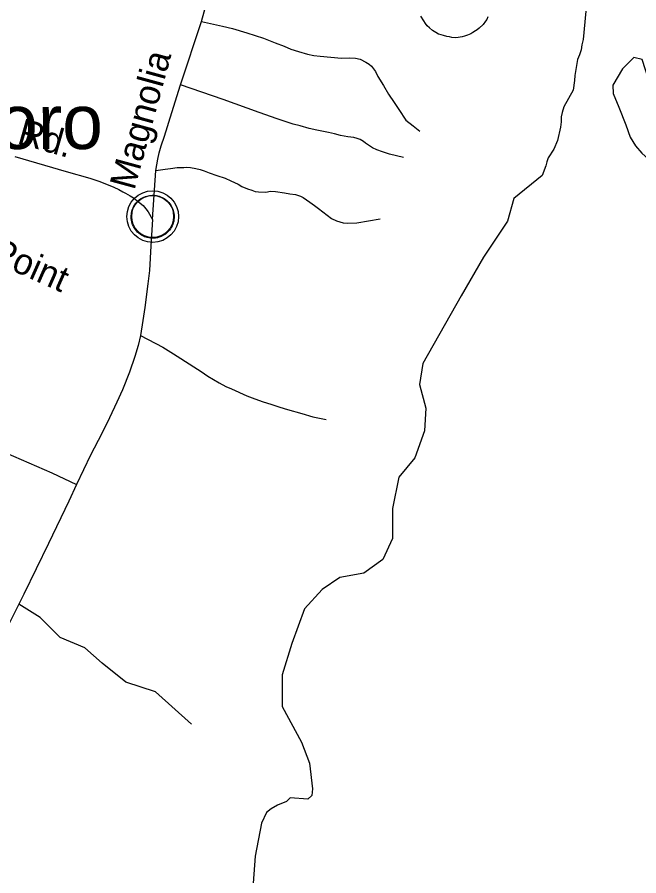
# Model space of a CAD drawing. Extents: x 2290055 to 2389491, y 66597 to 237875.
# Drawn here: x 2348162 to 2350433, y 156299 to 159436 of the extents above; entities that cross this region are included whole.
import ezdxf

# ---------------------------------------------------------------- set-up
doc = ezdxf.new("R2010")
doc.units = 0
for name, color, linetype in [('Exist Civil Demographics City Label', 7, 'Continuous'), ('Exist Civil Demographics Community CELL', 7, 'Continuous'), ('Exist Hydrographic Creek Single Shore', 7, 'Continuous'), ('Exist Hydrographic River Shore', 7, 'Continuous'), ('Exist Road Non-System Type 51', 7, 'Continuous'), ('Exist Road Non-System Type 51 Label', 7, 'Continuous')]:
    doc.layers.add(name, color=color, linetype=linetype)

msp = doc.modelspace()

# ---------------------------------------------------------------- linework, layer by layer
at = {"layer": 'Exist Civil Demographics Community CELL'}
msp.add_lwpolyline([(2348579.4, 158720.1), (2348580.4, 158725.7), (2348582.2, 158732.3), (2348585.1, 158739.5), (2348588, 158745.2), (2348591.4, 158751), (2348595.1, 158756.1), (2348599.1, 158760.5), (2348603.7, 158765), (2348609.2, 158769.6), (2348614.6, 158773.3), (2348619.5, 158776.2), (2348624.6, 158778.6), (2348630, 158780.9), (2348635.7, 158782.7), (2348640, 158783.9), (2348644.9, 158784.6), (2348649, 158785.3), (2348655.3, 158785.6), (2348659.8, 158785.5), (2348665.4, 158785.2), (2348670.3, 158784.5), (2348675.2, 158783.5), (2348680.3, 158782.1), (2348685.4, 158780.2), (2348692.1, 158777.3), (2348698.3, 158773.8), (2348703.4, 158770.2), (2348708.6, 158766.2), (2348711.9, 158763.1), (2348716, 158758.7), (2348719.9, 158754), (2348722.9, 158749.4), (2348726.1, 158744.4), (2348728.5, 158739.2), (2348730.6, 158734.2), (2348732.1, 158729.2), (2348733.4, 158724.6), (2348734.5, 158718.6), (2348735.1, 158713.9), (2348735.4, 158707.9), (2348735.2, 158702.1), (2348734.6, 158696.4), (2348733.7, 158690.9), (2348732, 158684.7), (2348730.2, 158678.9), (2348727.9, 158673.8), (2348724.7, 158667.8), (2348721.4, 158662.5), (2348718, 158657.8), (2348713.8, 158653.1), (2348708.5, 158648.1), (2348703.5, 158644), (2348698.4, 158640.5), (2348694.1, 158638), (2348687.3, 158634.8), (2348680.2, 158632.1), (2348674.2, 158630.6), (2348667.6, 158629.3), (2348663.2, 158628.9), (2348658.7, 158628.6), (2348653.1, 158628.6), (2348648.8, 158629), (2348643.2, 158629.7), (2348637.3, 158631), (2348632.7, 158632.4), (2348627.5, 158634.2), (2348622.9, 158636.2), (2348619, 158638.5), (2348612.2, 158642.5), (2348606.6, 158646.8), (2348601.7, 158651.3), (2348597.2, 158656.1), (2348594.1, 158660.1), (2348591.1, 158664.3), (2348587, 158671.4), (2348585.3, 158674.9), (2348583.5, 158678.9), (2348581, 158687.1), (2348579.4, 158694.2), (2348578.7, 158699.3), (2348578.4, 158705.7), (2348578.4, 158710.4), (2348578.9, 158716.8)], close=True, dxfattribs=at)
for centre, radius in [((2348657, 158707.7), 94.3), ((2348656.8, 158708), 76.7)]:
    msp.add_circle(centre, radius, dxfattribs=at)
at = {"layer": 'Exist Hydrographic Creek Single Shore'}
msp.add_lwpolyline([(2350497.5, 158916.9), (2350534, 158939.2), (2350539.5, 158966.6), (2350512.4, 158999.4), (2350503.4, 159029.6), (2350500.5, 159070.5), (2350504.2, 159108.9), (2350482.7, 159168.7), (2350445, 159281.4), (2350415.2, 159289), (2350373.4, 159247.5), (2350339, 159188.3), (2350339.6, 159157.4), (2350360.9, 159107.1), (2350386.5, 159042.8), (2350401.5, 158997.8), (2350421.8, 158966.7), (2350444.8, 158939.3), (2350467.9, 158918.2), (2350497.5, 158916.9)], dxfattribs=at)
at = {"layer": 'Exist Hydrographic River Shore'}
for points in [[(2350239.2, 159458.1), (2350230, 159355), (2350225.7, 159335.2), (2350222.7, 159316.5), (2350216.5, 159298.6), (2350209.5, 159282.2), (2350199.7, 159222.8), (2350198.7, 159205.1), (2350193.2, 159169.5), (2350159.5, 159108.4), (2350153, 159088.2), (2350149.5, 159071.8), (2350149, 159053.5), (2350147.2, 159033.8), (2350136.5, 158986.2), (2350122.5, 158953.4), (2350102.5, 158922.4), (2350097.2, 158907.9), (2350093.2, 158892.8), (2350080.2, 158858.3)], [(2350080.2, 158858.3), (2349976.5, 158773.4), (2349953.2, 158691.3), (2349865.7, 158559.9), (2349784, 158417.6), (2349643.7, 158171.4), (2349632.2, 158094.7), (2349655.5, 158007.2), (2349649.7, 157925.1), (2349614.7, 157826.6), (2349556.2, 157755.4), (2349533, 157640.5), (2349533, 157531), (2349498, 157454.4), (2349428, 157405.2), (2349340.2, 157388.7), (2349276.2, 157345), (2349212, 157273.8), (2349165.2, 157147.9), (2349130.2, 157033), (2349130.2, 156918.1), (2349200.2, 156786.7), (2349229.5, 156710.1), (2349241.2, 156617.1), (2349238.7, 156592.7), (2349223.5, 156578.8), (2349159.5, 156584.2), (2349145.7, 156570.4), (2349112.7, 156556.9), (2349089.5, 156544), (2349072.2, 156529.8), (2349054.2, 156491.2), (2349031, 156370.8), (2349024.5, 156272.3)]]:
    msp.add_lwpolyline(points, dxfattribs=at)
at = {"layer": 'Exist Road Non-System Type 51'}
for p, q in [((2348758.2, 159189.4), (2348835.4, 159420.5)), ((2348655.9, 158696.9), (2348668.9, 158875.7))]:
    msp.add_line(p, q, dxfattribs=at)
for points in [[(2348835.4, 159420.5), (2348857.9, 159505.4), (2348863.1, 159523.4), (2348868.5, 159537.7), (2348882, 159552.3), (2348893.4, 159570.8), (2348904.7, 159585.1), (2348912.3, 159599.5), (2348917.6, 159613.8), (2348923, 159627.8), (2348926.2, 159646)], [(2348835.4, 159420.5), (2348911.9, 159403.5), (2348948.3, 159394.8), (2349000.8, 159378.8), (2349061.6, 159359.2), (2349104.3, 159342.9), (2349136.9, 159330.4), (2349161.4, 159319.2), (2349189.6, 159310.5), (2349222.1, 159301.6), (2349246.3, 159296.6), (2349268.4, 159293.6), (2349346.8, 159286.5), (2349376.6, 159287.7), (2349398.6, 159286.6), (2349414.8, 159283.3), (2349435.3, 159272), (2349447.7, 159264.6), (2349455.9, 159257), (2349470.8, 159237.6), (2349479.4, 159219.9), (2349500.7, 159186.6), (2349518, 159155.4), (2349539.3, 159124.1), (2349556.4, 159098.9), (2349581.9, 159059.8), (2349608.6, 159038.9), (2349633.4, 159019.8)], [(2349881, 159437.6), (2349877.5, 159427.6), (2349873.5, 159421.6), (2349864.1, 159409), (2349850.5, 159396.4), (2349842.9, 159390.2), (2349837.1, 159386), (2349827.2, 159379.7), (2349819.5, 159375.4), (2349807.5, 159370.7), (2349795.9, 159366.3), (2349787.8, 159364), (2349773.8, 159361.5), (2349763.9, 159361.1), (2349749.8, 159362.5), (2349741.8, 159364.2), (2349731.6, 159365.7), (2349719.6, 159369.2), (2349711.4, 159371.2), (2349701.4, 159374.7), (2349691.3, 159380.2), (2349678.9, 159387.6), (2349668.3, 159397.4), (2349660.1, 159404.9), (2349653.9, 159412.9), (2349647.6, 159422.5), (2349636.7, 159440.1)], [(2348668.9, 158875.7), (2348675.1, 158917.9), (2348680.1, 158940.1), (2348687.3, 158966.3), (2348699.7, 159001), (2348726.4, 159088), (2348758.2, 159189.4)], [(2349573.2, 158923.3), (2349522.8, 158935.4), (2349496.2, 158944.2), (2349475.9, 158951.6), (2349459.8, 158958.8), (2349434.9, 158975.9), (2349426.8, 158981.5), (2349414.7, 158989.2), (2349404.3, 158992.7), (2349392.1, 158996.2), (2349370, 158999.2), (2349343.8, 159004.5), (2349321.6, 159009.5), (2349299.4, 159014.5), (2349275.3, 159019.8), (2349257.1, 159023), (2349228.9, 159029.8), (2349196.4, 159038.7), (2349170.2, 159045.5), (2349111.3, 159065.2), (2349046.4, 159088.5), (2348914.6, 159135.5), (2348758.2, 159189.4)], [(2348152.5, 158927.1), (2348340.8, 158872.5), (2348427.7, 158848.1), (2348460, 158837.2), (2348488.6, 158826.5), (2348515, 158815.4), (2348533.4, 158806.3), (2348547.8, 158798.7), (2348557.9, 158793.2), (2348574.4, 158784), (2348586.5, 158776.2), (2348599, 158766.9), (2348611.5, 158757.2), (2348621.7, 158747.8), (2348632.4, 158736), (2348640.7, 158724.6), (2348655.9, 158696.9), (2348649.5, 158600.8), (2348645.2, 158510.4), (2348638.9, 158462.2), (2348628.6, 158375.8), (2348620.3, 158327.6), (2348612.6, 158273.1), (2348603.9, 158236.7), (2348591.7, 158196.2), (2348571.6, 158139.6), (2348546.3, 158074.6), (2348526.1, 158029.5), (2348498.5, 157972.6), (2348470.5, 157915.4), (2348429.7, 157835.6), (2348378.8, 157728.2), (2348350.3, 157668.4), (2348276.4, 157513.5), (2348185.6, 157327.7), (2348028, 157013.6)], [(2348668.9, 158875.7), (2348702.5, 158880.9), (2348722.4, 158883.7), (2348746.2, 158886.6), (2348760.3, 158887.2), (2348770.1, 158887.6), (2348780.3, 158888), (2348794.5, 158886.5), (2348814.6, 158883.4), (2348830.5, 158880.1), (2348844.8, 158874.4), (2348863.2, 158867.3), (2348891.4, 158858.2), (2348922, 158847.6), (2348942.4, 158838.2), (2348968.9, 158825.5), (2348982.9, 158817.9), (2349003.3, 158808.8), (2349019.6, 158803.6), (2349031.9, 158799.8), (2349043.8, 158798.3), (2349070.1, 158797.3), (2349087.7, 158800), (2349105.8, 158798.8), (2349138.1, 158794.1), (2349158.3, 158791), (2349178.4, 158787.9), (2349196.7, 158782.3), (2349206.8, 158776.8), (2349231.4, 158759.8), (2349247.9, 158748.6), (2349262.5, 158737), (2349279, 158725.5), (2349309.9, 158700.8), (2349328.3, 158691.7), (2349352.5, 158684.5), (2349370.6, 158683.2), (2349402.4, 158684.5), (2349487.8, 158700)], [(2348612.6, 158273.1), (2348694.4, 158230.4), (2348733.1, 158205.7), (2348760, 158189), (2348807.2, 158158.7), (2348833.8, 158141.7), (2348858.4, 158124.7), (2348899.4, 158100.4), (2348923.9, 158087.2), (2348944.3, 158078.2), (2349001.4, 158052.5), (2349029.8, 158041.5), (2349060.4, 158030.6), (2349088.6, 158021.9), (2349121.2, 158011), (2349149.5, 158002.3), (2349201.9, 157988.3), (2349242.4, 157975.8), (2349291, 157965.9)], [(2347448.4, 158213.1), (2347629.6, 158134.5), (2347781.6, 158048.5), (2348039.2, 157880.1), (2348091, 157856.6), (2348288.7, 157771.8), (2348378.8, 157728.2)], [(2348246, 157242.9), (2348167.6, 157291.9)], [(2348798.9, 156853.2), (2348666.8, 156971.5), (2348559, 157006.3), (2348472.1, 157075.9), (2348409.5, 157131.5), (2348319.1, 157169.8), (2348246, 157242.9)]]:
    msp.add_lwpolyline(points, dxfattribs=at)

# ---------------------------------------------------------------- texts
at = {"layer": 'Exist Civil Demographics City Label'}
msp.add_text('Masonboro', height=200, dxfattribs=at).set_placement((2347136.8, 158954.6))
at = {"layer": 'Exist Road Non-System Type 51 Label'}
for s, rotation, p in [('Magnolia', 74.7521, (2348589.8, 158801.2)), ('Rd.', 344.0977, (2348158.3, 158976.2)), ('Grainger Point', 336.0225, (2347574.7, 158763))]:
    msp.add_text(s, height=95, rotation=rotation, dxfattribs=at).set_placement(p)

doc.saveas('drawing.dxf')
